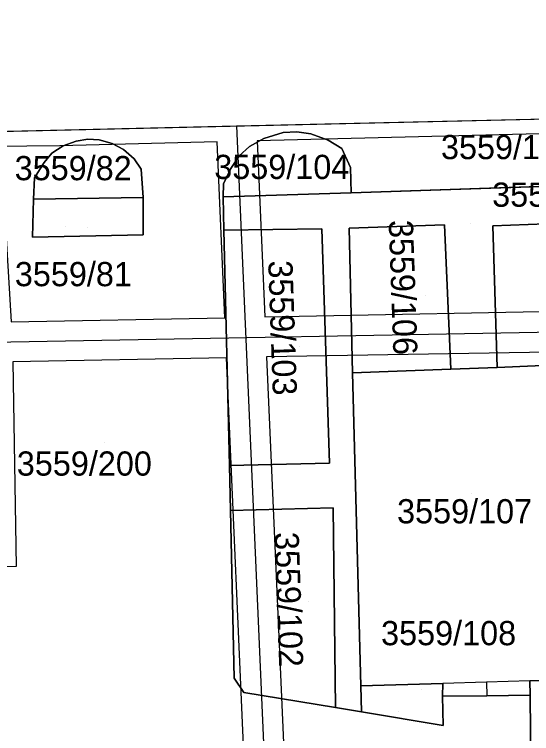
# Model space of a CAD drawing. Extents: x -264070 to -262271, y -1238894 to -1238141.
# Drawn here: x -262827.9 to -262785.1, y -1238297.7 to -1238238.3 of the extents above; entities that cross this region are included whole.
import ezdxf

# ---------------------------------------------------------------- set-up
doc = ezdxf.new("R2010")
doc.units = 0
for name, color, linetype in [('body_kn', 7, 'Continuous'), ('katuz_linie', 7, 'Continuous'), ('kladpar_druhypozemkov', 7, 'Continuous'), ('kladpar_hranice', 7, 'Continuous'), ('kladpar_parcelnecisla', 7, 'Continuous'), ('kladpar_plochy', 7, 'Continuous'), ('kladpar_sipky', 7, 'Continuous'), ('tarchy_linie', 7, 'Continuous'), ('zappar_hrandruhpozemk', 7, 'Continuous'), ('zuob_linie', 7, 'Continuous'), ('zuob_plochy', 7, 'Continuous')]:
    doc.layers.add(name, color=color, linetype=linetype)

msp = doc.modelspace()

# ---------------------------------------------------------------- linework, layer by layer
at = {"layer": 'body_kn'}
for p, q in [((-262809.53, -1238247.51), (-262809.53, -1238247.51)), ((-262809.53, -1238247.51), (-262809.53, -1238247.51)), ((-262805.67, -1238248.06), (-262805.67, -1238248.06)), ((-262805.67, -1238248.06), (-262805.67, -1238248.06)), ((-262804.53, -1238248), (-262804.53, -1238248)), ((-262803.38, -1238248.18), (-262803.38, -1238248.18)), ((-262822.75, -1238248.77), (-262822.75, -1238248.77)), ((-262821.81, -1238248.6), (-262821.81, -1238248.6)), ((-262821.81, -1238248.6), (-262821.81, -1238248.6)), ((-262820.87, -1238248.66), (-262820.87, -1238248.66)), ((-262819.78, -1238248.97), (-262819.78, -1238248.97)), ((-262811.12, -1238248.83), (-262811.12, -1238248.83)), ((-262807.82, -1238248.75), (-262807.82, -1238248.75)), ((-262807.27, -1238248.55), (-262807.27, -1238248.55)), ((-262801.95, -1238248.69), (-262801.95, -1238248.69)), ((-262824.1, -1238249.15), (-262824.1, -1238249.15)), ((-262823.84, -1238249.16), (-262823.84, -1238249.16)), ((-262818.84, -1238249.46), (-262818.84, -1238249.46)), ((-262808.44, -1238249.21), (-262808.44, -1238249.21)), ((-262800.82, -1238249.39), (-262800.82, -1238249.39)), ((-262824.76, -1238249.77), (-262824.76, -1238249.77)), ((-262809.3, -1238249.99), (-262809.3, -1238249.99)), ((-262825.41, -1238250.53), (-262825.41, -1238250.53)), ((-262817.98, -1238250.24), (-262817.98, -1238250.24)), ((-262817.4, -1238251.08), (-262817.4, -1238251.08)), ((-262809.99, -1238251.03), (-262809.99, -1238251.03)), ((-262800.1, -1238250.94), (-262800.1, -1238250.94)), ((-262826.21, -1238251.8), (-262826.21, -1238251.8)), ((-262810.6, -1238252.3), (-262810.6, -1238252.3)), ((-262800.06, -1238253.03), (-262800.06, -1238253.03)), ((-262826.29, -1238253.56), (-262826.29, -1238253.56)), ((-262817.24, -1238253.43), (-262817.24, -1238253.43)), ((-262817.24, -1238253.43), (-262817.24, -1238253.43)), ((-262810.62, -1238253.38), (-262810.62, -1238253.38)), ((-262810.56, -1238256.11), (-262810.56, -1238256.11)), ((-262802.47, -1238256.02), (-262802.47, -1238256.02)), ((-262802.47, -1238256.02), (-262802.47, -1238256.02)), ((-262800.22, -1238255.95), (-262800.22, -1238255.95)), ((-262792.34, -1238255.68), (-262792.34, -1238255.68)), ((-262792.34, -1238255.68), (-262792.34, -1238255.68)), ((-262788.36, -1238255.76), (-262788.36, -1238255.76)), ((-262826.37, -1238256.7), (-262826.37, -1238256.7)), ((-262817.24, -1238256.52), (-262817.24, -1238256.52)), ((-262807.19, -1238263.29), (-262807.19, -1238263.29)), ((-262810.49, -1238263.36), (-262810.49, -1238263.36)), ((-262810.34, -1238266.65), (-262810.34, -1238266.65)), ((-262807.04, -1238266.59), (-262807.04, -1238266.59)), ((-262787.98, -1238267.45), (-262787.98, -1238267.45)), ((-262799.94, -1238267.89), (-262799.94, -1238267.89)), ((-262791.81, -1238267.59), (-262791.81, -1238267.59)), ((-262791.81, -1238267.59), (-262791.81, -1238267.59)), ((-262810.11, -1238275.55), (-262810.11, -1238275.55)), ((-262801.84, -1238275.37), (-262801.84, -1238275.37)), ((-262810.02, -1238279.27), (-262810.02, -1238279.27)), ((-262801.53, -1238279.06), (-262801.53, -1238279.06)), ((-262801.53, -1238279.06), (-262801.53, -1238279.06)), ((-262827.73, -1238283.88), (-262827.73, -1238283.88)), ((-262809.7, -1238293.11), (-262809.7, -1238293.11)), ((-262792.49, -1238293.54), (-262792.49, -1238293.54)), ((-262792.49, -1238293.54), (-262792.49, -1238293.54)), ((-262788.87, -1238293.44), (-262788.87, -1238293.44)), ((-262788.87, -1238293.44), (-262788.87, -1238293.44)), ((-262785.29, -1238293.34), (-262785.29, -1238293.34)), ((-262785.29, -1238293.34), (-262785.29, -1238293.34)), ((-262799.26, -1238293.73), (-262799.26, -1238293.73)), ((-262808.92, -1238294.3), (-262808.92, -1238294.3)), ((-262792.5, -1238294.59), (-262792.5, -1238294.59)), ((-262788.85, -1238294.56), (-262788.85, -1238294.56)), ((-262785.27, -1238294.52), (-262785.27, -1238294.52)), ((-262801.33, -1238295.54), (-262801.33, -1238295.54)), ((-262799.2, -1238295.9), (-262799.2, -1238295.9)), ((-262792.46, -1238297.02), (-262792.46, -1238297.02))]:
    msp.add_line(p, q, dxfattribs=at)
at = {"layer": 'katuz_linie'}
msp.add_lwpolyline([(-262915.44, -1238253.09), (-262898.67, -1238252.06), (-262888, -1238249.92), (-262886.4, -1238249.29), (-262774.26, -1238246.7), (-262751.84, -1238246.22), (-262580.51, -1238242.14), (-262560.81, -1238241.59), (-262532.77, -1238240.69), (-262526.78, -1238240.5), (-262513.1, -1238240.06), (-262503.15, -1238239.74), (-262498.93, -1238240.78), (-262497.9, -1238241.03), (-262491.22, -1238242.67), (-262486.63, -1238243.8), (-262485.37, -1238239.87), (-262456.69, -1238205.4), (-262455.83, -1238204.36), (-262446.26, -1238192.8), (-262431.6, -1238174.74), (-262409.89, -1238148.2), (-262408.59, -1238146.58), (-262403.88, -1238140.7)], dxfattribs=at)
at = {"layer": 'kladpar_druhypozemkov'}
for p, q in [((-262804.62, -1238250.21), (-262804.62, -1238250.21)), ((-262821.92, -1238250.81), (-262821.92, -1238250.81)), ((-262821.85, -1238255.91), (-262821.85, -1238255.91)), ((-262790.23, -1238255.59), (-262790.23, -1238255.59)), ((-262793.93, -1238261.52), (-262793.93, -1238261.52)), ((-262804.35, -1238265.72), (-262804.35, -1238265.72)), ((-262820.43, -1238273.69), (-262820.43, -1238273.69)), ((-262790.15, -1238277.9), (-262790.15, -1238277.9)), ((-262803.59, -1238286.8), (-262803.59, -1238286.8)), ((-262796.17, -1238295.82), (-262796.17, -1238295.82))]:
    msp.add_line(p, q, dxfattribs=at)
at = {"layer": 'kladpar_hranice'}
msp.add_line((-262886.4, -1238249.29), (-262774.26, -1238246.7), dxfattribs=at)
for points in [[(-262777.8, -1238252.3), (-262800.06, -1238253.03), (-262800.1, -1238250.94), (-262800.82, -1238249.39), (-262801.95, -1238248.69), (-262803.38, -1238248.18), (-262804.53, -1238248), (-262805.67, -1238248.06), (-262807.27, -1238248.55), (-262808.44, -1238249.21), (-262809.3, -1238249.99), (-262809.99, -1238251.03), (-262810.6, -1238252.3), (-262810.62, -1238253.38), (-262810.56, -1238256.11), (-262810.11, -1238275.55), (-262810.02, -1238279.27), (-262809.7, -1238293.11), (-262808.92, -1238294.3), (-262801.33, -1238295.54), (-262799.2, -1238295.9), (-262792.46, -1238297.02), (-262792.5, -1238294.59), (-262788.85, -1238294.56), (-262785.27, -1238294.52), (-262785.18, -1238303.47)], [(-262805.67, -1238248.06), (-262804.53, -1238248), (-262803.38, -1238248.18), (-262801.95, -1238248.69), (-262800.82, -1238249.39), (-262800.1, -1238250.94), (-262800.06, -1238253.03), (-262810.62, -1238253.38), (-262810.6, -1238252.3), (-262809.99, -1238251.03), (-262809.3, -1238249.99), (-262808.44, -1238249.21), (-262807.27, -1238248.55), (-262805.67, -1238248.06)], [(-262817.24, -1238256.52), (-262817.24, -1238253.43), (-262817.4, -1238251.08), (-262817.98, -1238250.24), (-262818.84, -1238249.46), (-262819.78, -1238248.97), (-262820.87, -1238248.66), (-262821.81, -1238248.6), (-262822.75, -1238248.77), (-262823.84, -1238249.16), (-262824.76, -1238249.77), (-262825.41, -1238250.53), (-262826.21, -1238251.8), (-262826.29, -1238253.56), (-262826.37, -1238256.7), (-262817.24, -1238256.52)], [(-262821.81, -1238248.6), (-262820.87, -1238248.66), (-262819.78, -1238248.97), (-262818.84, -1238249.46), (-262817.98, -1238250.24), (-262817.4, -1238251.08), (-262817.24, -1238253.43), (-262826.29, -1238253.56), (-262826.21, -1238251.8), (-262825.41, -1238250.53), (-262824.76, -1238249.77), (-262823.84, -1238249.16), (-262822.75, -1238248.77), (-262821.81, -1238248.6)], [(-262769.38, -1238255.06), (-262788.36, -1238255.76), (-262787.98, -1238267.45), (-262791.81, -1238267.59), (-262792.34, -1238255.68), (-262800.22, -1238255.95), (-262799.94, -1238267.89), (-262799.26, -1238293.73), (-262799.2, -1238295.9), (-262801.33, -1238295.54), (-262801.53, -1238279.06), (-262810.02, -1238279.27), (-262810.11, -1238275.55), (-262801.84, -1238275.37), (-262802.47, -1238256.02), (-262810.56, -1238256.11), (-262810.62, -1238253.38), (-262800.06, -1238253.03), (-262777.8, -1238252.3)], [(-262817.24, -1238253.43), (-262817.24, -1238256.52), (-262826.37, -1238256.7), (-262826.29, -1238253.56), (-262817.24, -1238253.43)], [(-262769.38, -1238255.06), (-262767.86, -1238255.96), (-262757.84, -1238270.76), (-262775.45, -1238289.53), (-262783.83, -1238304.22), (-262786.82, -1238305.39), (-262807.85, -1238303.16), (-262810.72, -1238300.91), (-262811.52, -1238298.91), (-262795.65, -1238302.49), (-262785.18, -1238303.47), (-262785.27, -1238294.52), (-262785.29, -1238293.34), (-262778.76, -1238293.16), (-262779.83, -1238267.11), (-262787.98, -1238267.45), (-262788.36, -1238255.76), (-262769.38, -1238255.06)], [(-262802.47, -1238256.02), (-262801.84, -1238275.37), (-262810.11, -1238275.55), (-262810.56, -1238256.11), (-262802.47, -1238256.02)], [(-262792.34, -1238255.68), (-262791.81, -1238267.59), (-262799.94, -1238267.89), (-262800.22, -1238255.95), (-262792.34, -1238255.68)], [(-262791.81, -1238267.59), (-262787.98, -1238267.45), (-262779.83, -1238267.11), (-262778.76, -1238293.16), (-262785.29, -1238293.34), (-262785.27, -1238294.52), (-262788.85, -1238294.56), (-262792.5, -1238294.59), (-262792.49, -1238293.54), (-262799.26, -1238293.73), (-262799.94, -1238267.89), (-262791.81, -1238267.59)], [(-262801.53, -1238279.06), (-262801.33, -1238295.54), (-262808.92, -1238294.3), (-262809.7, -1238293.11), (-262810.02, -1238279.27), (-262801.53, -1238279.06)], [(-262792.49, -1238293.54), (-262792.5, -1238294.59), (-262792.46, -1238297.02), (-262799.2, -1238295.9), (-262799.26, -1238293.73), (-262792.49, -1238293.54)]]:
    msp.add_lwpolyline(points, dxfattribs=at)
at = {"layer": 'kladpar_plochy'}
for p, q in [((-262886.4, -1238249.29), (-262774.26, -1238246.7)), ((-262805.67, -1238248.06), (-262807.27, -1238248.55)), ((-262804.53, -1238248), (-262805.67, -1238248.06)), ((-262803.38, -1238248.18), (-262804.53, -1238248)), ((-262801.95, -1238248.69), (-262803.38, -1238248.18)), ((-262822.75, -1238248.77), (-262823.84, -1238249.16)), ((-262821.81, -1238248.6), (-262822.75, -1238248.77)), ((-262820.87, -1238248.66), (-262821.81, -1238248.6)), ((-262819.78, -1238248.97), (-262820.87, -1238248.66)), ((-262818.84, -1238249.46), (-262819.78, -1238248.97)), ((-262807.27, -1238248.55), (-262808.44, -1238249.21)), ((-262800.82, -1238249.39), (-262801.95, -1238248.69)), ((-262823.84, -1238249.16), (-262824.76, -1238249.77)), ((-262817.98, -1238250.24), (-262818.84, -1238249.46)), ((-262808.44, -1238249.21), (-262809.3, -1238249.99)), ((-262800.1, -1238250.94), (-262800.82, -1238249.39)), ((-262824.76, -1238249.77), (-262825.41, -1238250.53)), ((-262809.3, -1238249.99), (-262809.99, -1238251.03)), ((-262825.41, -1238250.53), (-262826.21, -1238251.8)), ((-262817.4, -1238251.08), (-262817.98, -1238250.24)), ((-262817.24, -1238253.43), (-262817.4, -1238251.08)), ((-262809.99, -1238251.03), (-262810.6, -1238252.3)), ((-262800.06, -1238253.03), (-262800.1, -1238250.94)), ((-262826.21, -1238251.8), (-262826.29, -1238253.56)), ((-262810.6, -1238252.3), (-262810.62, -1238253.38)), ((-262777.8, -1238252.3), (-262800.06, -1238253.03)), ((-262826.29, -1238253.56), (-262826.37, -1238256.7)), ((-262817.24, -1238256.52), (-262817.24, -1238253.43)), ((-262810.62, -1238253.38), (-262810.56, -1238256.11)), ((-262810.56, -1238256.11), (-262810.11, -1238275.55)), ((-262826.37, -1238256.7), (-262817.24, -1238256.52)), ((-262810.11, -1238275.55), (-262810.02, -1238279.27)), ((-262810.02, -1238279.27), (-262809.7, -1238293.11)), ((-262809.7, -1238293.11), (-262808.92, -1238294.3)), ((-262808.92, -1238294.3), (-262801.33, -1238295.54)), ((-262792.5, -1238294.59), (-262788.85, -1238294.56)), ((-262792.46, -1238297.02), (-262792.5, -1238294.59)), ((-262788.85, -1238294.56), (-262785.27, -1238294.52)), ((-262785.27, -1238294.52), (-262785.18, -1238303.47)), ((-262801.33, -1238295.54), (-262799.2, -1238295.9)), ((-262799.2, -1238295.9), (-262792.46, -1238297.02))]:
    msp.add_line(p, q, dxfattribs=at)
for points in [[(-262805.67, -1238248.06), (-262804.53, -1238248), (-262803.38, -1238248.18), (-262801.95, -1238248.69), (-262800.82, -1238249.39), (-262800.1, -1238250.94), (-262800.06, -1238253.03), (-262810.62, -1238253.38), (-262810.6, -1238252.3), (-262809.99, -1238251.03), (-262809.3, -1238249.99), (-262808.44, -1238249.21), (-262807.27, -1238248.55)], [(-262821.81, -1238248.6), (-262820.87, -1238248.66), (-262819.78, -1238248.97), (-262818.84, -1238249.46), (-262817.98, -1238250.24), (-262817.4, -1238251.08), (-262817.24, -1238253.43), (-262826.29, -1238253.56), (-262826.21, -1238251.8), (-262825.41, -1238250.53), (-262824.76, -1238249.77), (-262823.84, -1238249.16), (-262822.75, -1238248.77)], [(-262817.24, -1238253.43), (-262817.24, -1238256.52), (-262826.37, -1238256.7), (-262826.29, -1238253.56)], [(-262769.38, -1238255.06), (-262767.86, -1238255.96), (-262757.84, -1238270.76), (-262775.45, -1238289.53), (-262783.83, -1238304.22), (-262786.82, -1238305.39), (-262807.85, -1238303.16), (-262810.72, -1238300.91), (-262811.52, -1238298.91), (-262795.65, -1238302.49), (-262785.18, -1238303.47), (-262785.27, -1238294.52), (-262785.29, -1238293.34), (-262778.76, -1238293.16), (-262779.83, -1238267.11), (-262787.98, -1238267.45), (-262788.36, -1238255.76)], [(-262802.47, -1238256.02), (-262801.84, -1238275.37), (-262810.11, -1238275.55), (-262810.56, -1238256.11)], [(-262792.34, -1238255.68), (-262791.81, -1238267.59), (-262799.94, -1238267.89), (-262800.22, -1238255.95)], [(-262791.81, -1238267.59), (-262787.98, -1238267.45), (-262779.83, -1238267.11), (-262778.76, -1238293.16), (-262785.29, -1238293.34), (-262785.27, -1238294.52), (-262788.85, -1238294.56), (-262792.5, -1238294.59), (-262792.49, -1238293.54), (-262799.26, -1238293.73), (-262799.94, -1238267.89)], [(-262801.53, -1238279.06), (-262801.33, -1238295.54), (-262808.92, -1238294.3), (-262809.7, -1238293.11), (-262810.02, -1238279.27)], [(-262792.49, -1238293.54), (-262792.5, -1238294.59), (-262792.46, -1238297.02), (-262799.2, -1238295.9), (-262799.26, -1238293.73)]]:
    msp.add_lwpolyline(points, close=True, dxfattribs=at)
msp.add_lwpolyline([(-262769.38, -1238255.06), (-262788.36, -1238255.76), (-262787.98, -1238267.45), (-262791.81, -1238267.59), (-262792.34, -1238255.68), (-262800.22, -1238255.95), (-262799.94, -1238267.89), (-262799.26, -1238293.73), (-262799.2, -1238295.9), (-262801.33, -1238295.54), (-262801.53, -1238279.06), (-262810.02, -1238279.27), (-262810.11, -1238275.55), (-262801.84, -1238275.37), (-262802.47, -1238256.02), (-262810.56, -1238256.11), (-262810.62, -1238253.38), (-262800.06, -1238253.03), (-262777.8, -1238252.3)], dxfattribs=at)
at = {"layer": 'kladpar_sipky'}
for p, q in [((-262823.65, -1238255.79), (-262823.65, -1238255.79)), ((-262794.25, -1238294.07), (-262794.25, -1238294.07))]:
    msp.add_line(p, q, dxfattribs=at)
at = {"layer": 'tarchy_linie'}
msp.add_line((-262809.53, -1238247.51), (-262807.08, -1238303.24), dxfattribs=at)
for points in [[(-262778.64, -1238266.12), (-262807.04, -1238266.59), (-262805.42, -1238303.42), (-262807.08, -1238303.24), (-262807.85, -1238303.16), (-262808.77, -1238302.44), (-262810.34, -1238266.65), (-262827.99, -1238266.98), (-262827.73, -1238283.88), (-262831.03, -1238283.94), (-262831.32, -1238265.42), (-262831.78, -1238257.77), (-262848.66, -1238257.76), (-262848.66, -1238254.46), (-262828.68, -1238254.47), (-262828.12, -1238263.68), (-262810.49, -1238263.36), (-262811.12, -1238248.83), (-262824.1, -1238249.15), (-262886.56, -1238249.78), (-262886.4, -1238249.29), (-262809.53, -1238247.51), (-262774.26, -1238246.7)], [(-262774.5, -1238247.92), (-262807.82, -1238248.75), (-262807.19, -1238263.29), (-262778.74, -1238262.72)], [(-262847.16, -1238256.11), (-262830.23, -1238256.12), (-262829.67, -1238265.36), (-262778.69, -1238264.42), (-262731.42, -1238262.93), (-262678.06, -1238261.2), (-262623.98, -1238259.94), (-262580.13, -1238258.77), (-262578.86, -1238289.86), (-262577.97, -1238319.16)]]:
    msp.add_lwpolyline(points, dxfattribs=at)
at = {"layer": 'zappar_hrandruhpozemk'}
msp.add_line((-262788.87, -1238293.44), (-262788.85, -1238294.56), dxfattribs=at)
msp.add_lwpolyline([(-262785.29, -1238293.34), (-262788.87, -1238293.44), (-262792.49, -1238293.54)], dxfattribs=at)
at = {"layer": 'zuob_linie'}
msp.add_lwpolyline([(-262915.44, -1238253.09), (-262898.67, -1238252.06), (-262888, -1238249.92), (-262886.4, -1238249.29), (-262774.26, -1238246.7), (-262751.84, -1238246.22), (-262580.51, -1238242.14), (-262560.81, -1238241.59), (-262532.77, -1238240.69), (-262526.78, -1238240.5)], dxfattribs=at)
at = {"layer": 'zuob_plochy'}
msp.add_lwpolyline([(-262915.44, -1238253.09), (-262898.67, -1238252.06), (-262888, -1238249.92), (-262886.4, -1238249.29), (-262774.26, -1238246.7), (-262751.84, -1238246.22), (-262580.51, -1238242.14), (-262560.81, -1238241.59), (-262532.77, -1238240.69), (-262526.78, -1238240.5)], dxfattribs=at)

# ---------------------------------------------------------------- texts
at = {"layer": 'kladpar_parcelnecisla'}
for s, rotation, p in [('3559/105', 360, (-262792.632, -1238250.26)), ('3559/106', 272, (-262796.949, -1238255.312)), ('3559/103', 272, (-262806.903, -1238258.65)), ('3559/102', 272, (-262806.383, -1238281.076))]:
    msp.add_text(s, height=2, rotation=rotation, dxfattribs=at).set_placement(p)
for s, p in [('3559/82', (-262827.842, -1238252)), ('3559/104', (-262811.357, -1238251.9)), ('3559/196', (-262788.405, -1238254.19)), ('3559/81', (-262827.826, -1238260.75)), ('3559/200', (-262827.664, -1238276.39)), ('3559/107', (-262796.259, -1238280.33)), ('3559/108', (-262797.58, -1238290.39))]:
    msp.add_text(s, height=2, dxfattribs=at).set_placement(p)

doc.saveas('drawing.dxf')
